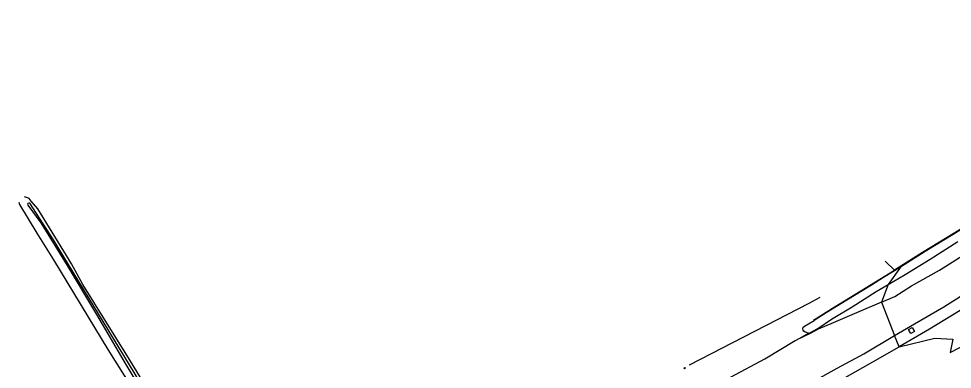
# Model space of a CAD drawing. Extents: x 156651 to 158072, y 387631 to 388990.
# Drawn here: x 156650.7 to 156988.8, y 388473.9 to 388601.1 of the extents above; entities that cross this region are included whole.
import ezdxf

# ---------------------------------------------------------------- set-up
doc = ezdxf.new("R2010")
doc.units = 0
for name, color, linetype in [('IMGEO_Berm_groen', 7, 'Continuous'), ('IMGEO_Grasland_overig', 7, 'Continuous'), ('IMGEO_Greppel_droge_sloot', 7, 'Continuous'), ('IMGEO_Groenvoorziening', 7, 'Continuous'), ('IMGEO_Hoogspanningsmast', 7, 'Continuous'), ('IMGEO_Loofbos', 7, 'Continuous'), ('IMGEO_Muur', 7, 'Continuous'), ('IMGEO_Rijbaan_autosnelweg', 7, 'Continuous'), ('IMGEO_Terreindeel_halfverhard', 7, 'Continuous')]:
    doc.layers.add(name, color=color, linetype=linetype)

msp = doc.modelspace()

# ---------------------------------------------------------------- linework, layer by layer
at = {"layer": 'IMGEO_Berm_groen'}
for points in [[(156967.94, 388486.21), (156975.17, 388490.46), (156985.75, 388496.53), (156997.58, 388504.06)], [(156974.34, 388489.1), (156975.15, 388487.68), (156973.76, 388486.89), (156972.95, 388488.3), (156974.34, 388489.1)], [(156938.72, 388469.65), (156947.17, 388474.36), (156956.79, 388479.48), (156967.94, 388486.21)], [(156969.53, 388482.08), (156967.94, 388486.21)]]:
    msp.add_lwpolyline(points, dxfattribs=at)
at = {"layer": 'IMGEO_Grasland_overig'}
for points in [[(156654.47, 388535.86), (156654.27, 388535.99), (156652.82, 388536.43)], [(156650.73, 388534.54), (156651.08, 388533.66), (156657.33, 388523.28), (156663.39, 388513.55), (156683.01, 388481.12), (156721.82, 388419.31)], [(156965.63, 388504.62), (156971.74, 388508.26), (156980.82, 388513.9), (156990.86, 388520.25)], [(156963.24, 388498.22), (156967.97, 388500.34), (156974.01, 388504.15), (156984.19, 388509.84), (156993.7, 388515.9)], [(156936.73, 388487.05), (156937.2, 388487.13), (156940.11, 388488.75), (156945.09, 388492.05), (156952.51, 388496.58), (156961.24, 388502.09), (156965.63, 388504.62)], [(156965.63, 388504.62), (156963.24, 388498.22)], [(156963.24, 388498.22), (156954.09, 388494.34), (156945.63, 388490.75), (156940.3, 388488.47), (156937.34, 388486.95), (156932.53, 388484.57)], [(156963.24, 388498.22), (156967.94, 388486.21)]]:
    msp.add_lwpolyline(points, dxfattribs=at)
at = {"layer": 'IMGEO_Greppel_droge_sloot'}
msp.add_lwpolyline([(156730.29, 388412.11), (156718.28, 388431.6), (156700.06, 388460.39), (156663.4, 388520.81), (156654.75, 388534.16), (156654.37, 388534.19), (156654.08, 388534.04), (156653.98, 388533.75), (156654.06, 388533.4), (156658.78, 388526.99), (156668.24, 388511.56), (156678.92, 388493.79), (156688.83, 388476.82), (156697.33, 388462.64), (156724.79, 388419.17)], dxfattribs=at)
at = {"layer": 'IMGEO_Groenvoorziening'}
msp.add_lwpolyline([(156732.67, 388409.58), (156732.54, 388409.54), (156729.26, 388414.58), (156689.85, 388479), (156674, 388504.66), (156669.81, 388512.13), (156668.08, 388515.21), (156657.72, 388532.11), (156655.23, 388534.82), (156654.47, 388535.86)], dxfattribs=at)
at = {"layer": 'IMGEO_Hoogspanningsmast'}
msp.add_lwpolyline([(156892.16, 388474.27), (156891.83, 388474.05), (156891.6, 388474.37), (156891.93, 388474.6), (156892.16, 388474.27)], dxfattribs=at)
at = {"layer": 'IMGEO_Loofbos'}
for points in [[(156967.84, 388509.89), (156964.55, 388513.13)], [(156940.85, 388499.95), (156936.84, 388497.72), (156893.5, 388475.39), (156893.48, 388475.44)], [(156936.73, 388487.05), (156936.6, 388487.03), (156936.07, 388487.21), (156935.59, 388487.44), (156935.12, 388487.73), (156934.86, 388488.14), (156934.73, 388488.63), (156934.86, 388489.15), (156935.36, 388489.59), (156937.4, 388490.81), (156938.79, 388491.63)], [(156905.99, 388469.73), (156908.78, 388471.24), (156920.93, 388477.71), (156931.97, 388484.3), (156932.53, 388484.57)], [(156932.53, 388484.57), (156936.73, 388487.05)]]:
    msp.add_lwpolyline(points, dxfattribs=at)
at = {"layer": 'IMGEO_Muur'}
for points in [[(157096.8, 388600.19), (157095.11, 388598.28), (157089.76, 388592.31), (157084.49, 388586.36), (157075.61, 388580.19), (157059.29, 388568.82), (157047.55, 388560.69), (157035.76, 388552.48), (157028.69, 388547.55), (157016.32, 388539.9), (157001.7, 388530.82), (156989.69, 388523.41), (156978.06, 388516.23), (156967.84, 388509.89)], [(157097.86, 388601.05), (157095.28, 388598.12), (157091.63, 388594.03), (157087.4, 388589.32), (157084.59, 388586.11), (157075.91, 388580.13), (157068.13, 388574.74), (157058.78, 388568.24), (157050.51, 388562.48), (157042.04, 388556.58), (157034.02, 388551), (157028.92, 388547.37), (157024.86, 388544.92), (157016.1, 388539.5), (157007.38, 388534.1), (156997.44, 388527.94), (156989.08, 388522.79), (156979.05, 388516.59), (156970.02, 388510.97)], [(156970.02, 388510.97), (156963.94, 388507.2), (156959.55, 388504.48), (156950.58, 388498.95), (156943.2, 388494.38), (156938.79, 388491.63)], [(156967.84, 388509.89), (156970.02, 388510.97)], [(156938.79, 388491.63), (156938.68, 388491.8), (156939.58, 388492.37), (156945.49, 388496.05), (156955.72, 388502.42), (156967.84, 388509.89)]]:
    msp.add_lwpolyline(points, dxfattribs=at)
at = {"layer": 'IMGEO_Rijbaan_autosnelweg'}
for points in [[(157076.76, 388553.66), (157074.73, 388552.09), (157067.71, 388546.85), (157060.65, 388541.62), (157053.4, 388536.35), (157045.62, 388530.89), (157036.15, 388524.37), (157027.76, 388518.6), (157019.68, 388513.21), (157009.78, 388506.67), (157000.94, 388501.15), (156991.06, 388494.9), (156980.52, 388488.5), (156969.53, 388482.08)], [(156969.53, 388482.08), (156982.53, 388485.16), (156988.97, 388484.79), (156988.04, 388480.04), (156998.26, 388485.38)], [(156850.49, 388422.43), (156867.76, 388430.19), (156881.96, 388436.76), (156894.76, 388442.7), (156906.39, 388448.11), (156918.61, 388454.27), (156929.57, 388459.9), (156940.05, 388465.55), (156949.99, 388470.91), (156960, 388476.61), (156969.53, 388482.08)]]:
    msp.add_lwpolyline(points, dxfattribs=at)
at = {"layer": 'IMGEO_Terreindeel_halfverhard'}
msp.add_lwpolyline([(156970.02, 388510.97), (156965.63, 388504.62)], dxfattribs=at)

doc.saveas('drawing.dxf')
